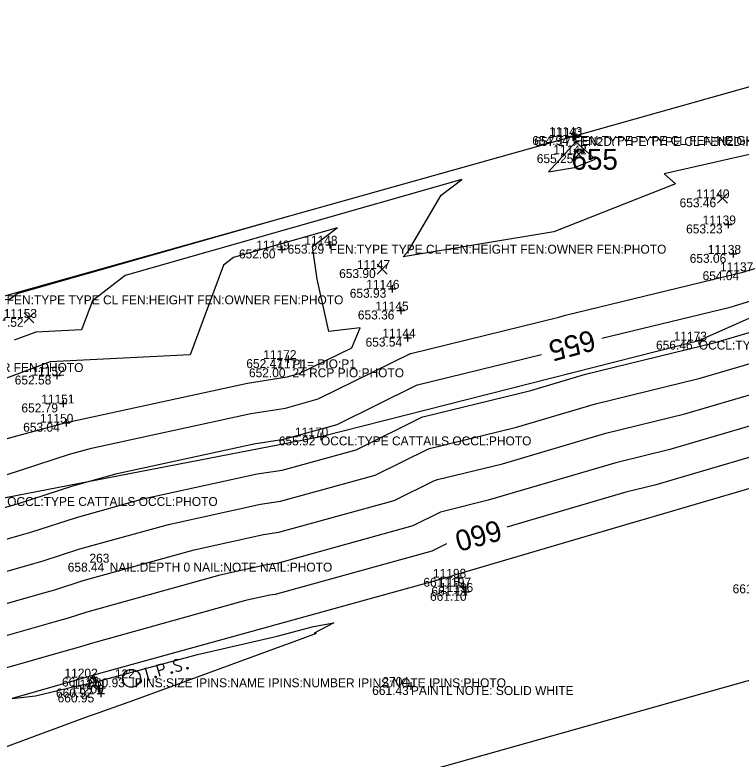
# Model space of a CAD drawing. Extents: x 2129350 to 2137777, y 657588 to 659885.
# Drawn here: x 2130170.4 to 2130267.9, y 657946.4 to 658046.3 of the extents above; entities that cross this region are included whole.
import ezdxf

# ---------------------------------------------------------------- set-up
doc = ezdxf.new("R2010")
doc.units = 0
for name, color, linetype in [('DT_X_Contour_Major', 7, 'Continuous'), ('DT_X_Contour_Minor', 7, 'Continuous'), ('DT_X_TIN_Hull', 7, 'Continuous'), ('PV_X_COP', 7, 'Continuous'), ('SV_P_Mon_Cells_Set', 7, 'Continuous'), ('SV_X_Occupation_Line', 7, 'Continuous'), ('SV_X_Random_Point', 7, 'Continuous'), ('SV_X_Shot_Marker', 7, 'Continuous'), ('SV_X_Text_Comment', 7, 'Continuous'), ('SV_X_Text_Description', 7, 'Continuous'), ('SV_X_Text_Elevation', 7, 'Continuous'), ('SV_X_Text_Name', 7, 'Continuous')]:
    doc.layers.add(name, color=color, linetype=linetype)

msp = doc.modelspace()

# ---------------------------------------------------------------- linework, layer by layer
at = {"layer": 'DT_X_Contour_Major'}
for points in [[(2130248.309, 658026.898), (2130245.689, 658029.242), (2130242.042, 658025.222), (2130245.512, 658025.794), (2130248.309, 658026.898)], [(2130249.212, 658002.875), (2130266.435, 658007.067), (2130269.798, 658008.058), (2130269.807, 658008.061), (2130288.441, 658013.246), (2130292.706, 658014.446), (2130311.772, 658019.754), (2130316.867, 658021.188), (2130317.186, 658021.278), (2130335.916, 658026.949), (2130340.425, 658028.26), (2130345.502, 658029.799)], [(2130135.258, 657996.367), (2130135.53, 657998.295), (2130153.101, 658002.995), (2130169.131, 658008.065), (2130169.76, 658008.153), (2130170.683, 658008.859), (2130207.127, 658019.248)], [(2130332.594, 658004.964), (2130329.617, 658004.098), (2130325.597, 658002.881), (2130324.333, 658002.525), (2130304.147, 657996.846), (2130300.28, 657995.77), (2130280.038, 657990.074), (2130276.472, 657989.082), (2130276.414, 657989.065), (2130256.29, 657983.137), (2130252.41, 657982.193), (2130236.449, 657977.487)], [(2130145.362, 657972.826), (2130146.728, 657973.213), (2130164.331, 657978.814), (2130170.246, 657980.494), (2130170.873, 657980.672), (2130178.187, 657983.065), (2130184.132, 657984.714), (2130202.484, 657988.719), (2130206.504, 657989.335), (2130213.648, 657991.314), (2130224.318, 657996.569), (2130224.461, 657996.608), (2130241.104, 658000.689)], [(2130228.35, 657975.264), (2130228.325, 657975.257), (2130226.383, 657974.301), (2130205.356, 657968.476), (2130204.635, 657968.365), (2130201.343, 657967.647), (2130180.497, 657961.867), (2130179.205, 657961.445), (2130176.95, 657960.804), (2130155.689, 657954.762), (2130153.02, 657953.913), (2130132.189, 657948.008)]]:
    msp.add_lwpolyline(points, dxfattribs=at)
at = {"layer": 'DT_X_Contour_Minor'}
for points in [[(2130301.895, 658045.928), (2130299.37, 658034.161), (2130268.628, 658027.439), (2130257.577, 658024.938), (2130259.088, 658023.586), (2130242.769, 658017.141), (2130222.518, 658013.801), (2130223.256, 658014.615), (2130227.603, 658022.067), (2130230.396, 658024.164), (2130185.214, 658011.284), (2130180.809, 658007.913), (2130179.353, 658003.99), (2130173.211, 658003.677), (2130170.307, 658002.603)], [(2130169.206, 657984.518), (2130177.725, 657987.305), (2130180.69, 657988.127), (2130202.054, 657992.79), (2130206.733, 657993.507), (2130211.101, 657994.717), (2130223.517, 658000.831), (2130223.564, 658000.844), (2130243.431, 658005.715), (2130244.308, 658005.974), (2130268.464, 658011.854), (2130268.475, 658011.857), (2130268.475, 658011.857), (2130290.122, 658017.88), (2130291.191, 658018.181), (2130313.297, 658024.336), (2130315.374, 658024.92), (2130315.504, 658024.957), (2130337.176, 658031.519), (2130338.634, 658031.943), (2130361.605, 658038.906), (2130362.394, 658039.136), (2130368.5, 658040.975)], [(2130162.603, 657974.003), (2130171.586, 657976.556), (2130172.539, 657976.827), (2130178.649, 657978.826), (2130187.574, 657981.3), (2130202.914, 657984.648), (2130206.274, 657985.163), (2130216.195, 657987.912), (2130225.12, 657992.306), (2130225.357, 657992.372), (2130239.638, 657995.874), (2130247.009, 657998.047), (2130264.406, 658002.281), (2130271.121, 658004.259), (2130271.14, 658004.265), (2130286.761, 658008.612), (2130294.221, 658010.711), (2130310.247, 658015.173), (2130318.36, 658017.455), (2130318.868, 658017.598), (2130334.656, 658022.379), (2130342.215, 658024.576), (2130359.04, 658029.676), (2130365.869, 658031.663)], [(2130160.874, 657969.193), (2130172.927, 657972.618), (2130174.205, 657972.981), (2130179.111, 657974.586), (2130191.016, 657977.887), (2130203.344, 657980.578), (2130206.045, 657980.991), (2130218.742, 657984.509), (2130225.921, 657988.044), (2130226.254, 657988.136), (2130237.742, 657990.953), (2130248.359, 657994.083), (2130262.377, 657997.495), (2130272.444, 658000.461), (2130272.473, 658000.469), (2130285.08, 658003.977), (2130295.736, 658006.976), (2130308.722, 658010.591), (2130319.853, 658013.723), (2130320.55, 658013.919), (2130333.397, 658017.809), (2130344.006, 658020.893), (2130357.757, 658025.061), (2130367.607, 658027.926)], [(2130159.146, 657964.383), (2130174.268, 657968.68), (2130175.872, 657969.136), (2130179.573, 657970.347), (2130194.458, 657974.473), (2130203.774, 657976.507), (2130205.815, 657976.82), (2130221.289, 657981.106), (2130226.722, 657983.782), (2130227.15, 657983.901), (2130235.845, 657986.033), (2130249.709, 657990.12), (2130260.348, 657992.709), (2130273.767, 657996.662), (2130273.806, 657996.673), (2130283.399, 657999.343), (2130297.251, 658003.24), (2130307.197, 658006.009), (2130321.346, 658009.99), (2130322.232, 658010.24), (2130332.137, 658013.239), (2130345.797, 658017.209), (2130356.474, 658020.446), (2130369.345, 658024.189)], [(2130371.082, 658020.453), (2130355.192, 658015.831), (2130347.587, 658013.526), (2130330.877, 658008.668), (2130323.915, 658006.56), (2130322.84, 658006.258), (2130305.672, 658001.428), (2130298.765, 657999.505), (2130281.719, 657994.708), (2130275.139, 657992.877), (2130275.091, 657992.863), (2130258.319, 657987.923), (2130251.06, 657986.156), (2130233.949, 657981.112), (2130228.047, 657979.665), (2130227.524, 657979.52), (2130223.836, 657977.704), (2130205.586, 657972.648), (2130204.205, 657972.436), (2130197.901, 657971.06), (2130180.035, 657966.107), (2130177.538, 657965.29), (2130175.609, 657964.742), (2130157.418, 657959.573)], [(2130210.982, 658010.813), (2130210.359, 658015.197), (2130213.66, 658017.675), (2130199.745, 658013.708), (2130198.389, 658012.67), (2130193.929, 658000.657), (2130175.121, 657999.697), (2130166.227, 657996.409)], [(2130167.67, 657988.967), (2130177.086, 657991.534), (2130177.258, 657991.573), (2130177.496, 657991.594), (2130201.623, 657996.861), (2130206.963, 657997.679), (2130208.554, 657998.12), (2130215.629, 658001.603), (2130216.757, 658004.249), (2130212.548, 658003.765), (2130210.982, 658010.813)], [(2130277.737, 657985.266), (2130254.262, 657978.351), (2130253.76, 657978.229), (2130230.156, 657971.271), (2130229.84, 657971.193), (2130229.126, 657970.995), (2130228.93, 657970.898), (2130205.127, 657964.304), (2130205.065, 657964.295), (2130204.785, 657964.233), (2130180.959, 657957.628), (2130180.871, 657957.599), (2130178.291, 657956.866), (2130170.026, 657954.517), (2130173.154, 657954.872), (2130178.55, 657956.181), (2130180.257, 657956.514), (2130181.259, 657956.759), (2130194.901, 657960.397), (2130205.614, 657962.889), (2130210.493, 657964.175), (2130213.213, 657964.657), (2130210.566, 657963.279), (2130210.857, 657963.232), (2130207.361, 657961.939), (2130206.579, 657961.661), (2130186.304, 657954.217), (2130180.911, 657952.315), (2130180.241, 657952.071), (2130164.975, 657946.44)]]:
    msp.add_lwpolyline(points, dxfattribs=at)
at = {"layer": 'DT_X_TIN_Hull'}
for points in [[(2130783.99, 658173.922), (2130725.994, 658174.691), (2130684.104, 658160.72), (2130643.817, 658147.621), (2130600.566, 658134.207), (2130551.358, 658118.397), (2130518.75, 658107.988), (2130476.446, 658094.388), (2130448.199, 658086.065), (2130413.514, 658085.793), (2130380.562, 658076.606), (2130381.826, 658071.953), (2130335.128, 658055.303), (2130245.505, 658030.021)], [(2130245.505, 658030.021), (2130169.29, 658008.627), (2130134.391, 657999.537), (2130106.474, 657992.084), (2130071.869, 657981.87), (2130012.205, 657964.917), (2129966.743, 657952.643), (2129918.604, 657939.527), (2129870.138, 657926.565), (2129855.485, 657922.406), (2129844.494, 657920.369), (2129839.096, 657899.075), (2129833.962, 657888.245), (2129831.534, 657881.875), (2129820.99, 657877.986), (2129802.997, 657870.895), (2129789.335, 657849.456), (2129788.093, 657848.811), (2129788.128, 657848.345), (2129789.966, 657847.161), (2129789.649, 657836.987), (2129741.645, 657823.496), (2129717.531, 657816.906), (2129695.672, 657810.932)]]:
    msp.add_lwpolyline(points, dxfattribs=at)
at = {"layer": 'PV_X_COP'}
msp.add_lwpolyline([(2130756.8, 658090.848), (2130709.639, 658077.105), (2130660.648, 658064.173), (2130611.758, 658050.53), (2130564.1, 658038.011), (2130516.213, 658024.737), (2130467.704, 658011.289), (2130419.562, 657997.56), (2130371.3, 657984.1), (2130323.395, 657971.706), (2130275.017, 657958.645), (2130226.858, 657945.079), (2130178.239, 657931.158), (2130131.489, 657919.155), (2130080.474, 657905.047), (2130033.671, 657891.715)], dxfattribs=at)
at = {"layer": 'SV_P_Mon_Cells_Set'}
for points in [[(2130192.381, 657959.681), (2130192.353, 657959.699), (2130192.314, 657959.715), (2130192.208, 657959.725), (2130192.085, 657959.717), (2130192, 657959.693), (2130191.968, 657959.685), (2130191.84, 657959.61), (2130191.743, 657959.505), (2130191.696, 657959.387), (2130191.701, 657959.284), (2130191.721, 657959.211), (2130191.769, 657959.12), (2130191.878, 657959.059), (2130192.563, 657958.856), (2130192.629, 657958.822), (2130192.664, 657958.779), (2130192.705, 657958.712), (2130192.725, 657958.639), (2130192.735, 657958.563), (2130192.738, 657958.512), (2130192.733, 657958.445), (2130192.725, 657958.391), (2130192.714, 657958.349), (2130192.692, 657958.303), (2130192.667, 657958.27), (2130192.631, 657958.234), (2130192.603, 657958.213), (2130192.511, 657958.175), (2130192.362, 657958.134), (2130192.26, 657958.131), (2130192.098, 657958.178), (2130191.993, 657958.228)], [(2130187.771, 657958.526), (2130188.111, 657958.62)], [(2130188.367, 657957.031), (2130187.941, 657958.573)], [(2130189.875, 657957.447), (2130189.45, 657958.989), (2130189.96, 657959.13), (2130190.016, 657959.133), (2130190.097, 657959.129), (2130190.136, 657959.113), (2130190.174, 657959.098), (2130190.234, 657959.049), (2130190.282, 657958.997), (2130190.331, 657958.906), (2130190.371, 657958.76), (2130190.373, 657958.709), (2130190.372, 657958.63), (2130190.353, 657958.533), (2130190.321, 657958.485), (2130190.296, 657958.452), (2130190.249, 657958.413), (2130190.168, 657958.377), (2130189.658, 657958.237)], [(2130193.506, 657958.672), (2130193.559, 657958.686), (2130193.597, 657958.671), (2130193.642, 657958.631), (2130193.659, 657958.57), (2130193.641, 657958.513), (2130193.616, 657958.48), (2130193.563, 657958.465), (2130193.524, 657958.481), (2130193.479, 657958.52), (2130193.462, 657958.581), (2130193.48, 657958.638), (2130193.506, 657958.672)], [(2130189.234, 657957.492), (2130189.287, 657957.507), (2130189.326, 657957.492), (2130189.371, 657957.452), (2130189.388, 657957.391), (2130189.369, 657957.334), (2130189.344, 657957.301), (2130189.291, 657957.286), (2130189.252, 657957.301), (2130189.207, 657957.341), (2130189.19, 657957.402), (2130189.209, 657957.459), (2130189.234, 657957.492)], [(2130191.402, 657958.091), (2130191.455, 657958.105), (2130191.493, 657958.09), (2130191.539, 657958.05), (2130191.555, 657957.989), (2130191.537, 657957.932), (2130191.512, 657957.899), (2130191.459, 657957.884), (2130191.42, 657957.9), (2130191.375, 657957.94), (2130191.358, 657958), (2130191.376, 657958.058), (2130191.402, 657958.091)], [(2130188.197, 657956.984), (2130188.537, 657957.078)]]:
    msp.add_lwpolyline(points, dxfattribs=at)
msp.add_circle((2130186.038, 657957.216), 1.2, dxfattribs=at)
at = {"layer": 'SV_X_Occupation_Line'}
msp.add_lwpolyline([(2130087.438, 657957.785), (2130125.12, 657969.492), (2130169.353, 657981.547), (2130211.474, 657989.689), (2130262.213, 658002.551), (2130300.39, 658019.476), (2130344.818, 658026.095), (2130388.977, 658037.783), (2130435.603, 658050.488), (2130554.917, 658087.064), (2130644.255, 658113.161), (2130752.809, 658143.895), (2130803.086, 658157.94), (2130847.958, 658175.124), (2130903.78, 658194.811)], dxfattribs=at)
at = {"layer": 'SV_X_Random_Point'}
for p, q in [((2130245.414, 658026.916), (2130246.748, 658028.252)), ((2130245.414, 658028.252), (2130246.748, 658026.916)), ((2130264.708, 658020.987), (2130266.042, 658022.323)), ((2130264.708, 658022.323), (2130266.042, 658020.987)), ((2130219.039, 658011.488), (2130220.373, 658012.823)), ((2130219.039, 658012.823), (2130220.373, 658011.488)), ((2130171.62, 658004.939), (2130172.954, 658006.274)), ((2130171.62, 658006.274), (2130172.954, 658004.939))]:
    msp.add_line(p, q, dxfattribs=at)
at = {"layer": 'SV_X_Shot_Marker'}
for p, q in [((2130245.284, 658030.398), (2130245.284, 658029.398)), ((2130245.507, 658030.522), (2130245.507, 658029.522)), ((2130244.784, 658029.898), (2130245.784, 658029.898)), ((2130245.007, 658030.022), (2130246.007, 658030.022)), ((2130245.284, 658029.898), (2130245.284, 658029.898)), ((2130245.507, 658030.022), (2130245.507, 658030.022)), ((2130265.649, 658018.147), (2130266.649, 658018.147)), ((2130266.149, 658018.647), (2130266.149, 658017.647)), ((2130266.149, 658018.147), (2130266.149, 658018.147)), ((2130206.214, 658015.288), (2130206.214, 658014.288)), ((2130212.152, 658015.424), (2130213.152, 658015.424)), ((2130212.652, 658015.924), (2130212.652, 658014.924)), ((2130212.652, 658015.424), (2130212.652, 658015.424)), ((2130205.714, 658014.788), (2130206.714, 658014.788)), ((2130206.214, 658014.788), (2130206.214, 658014.788)), ((2130266.338, 658014.199), (2130267.338, 658014.199)), ((2130266.838, 658014.699), (2130266.838, 658013.699)), ((2130266.838, 658014.199), (2130266.838, 658014.199)), ((2130220.529, 658009.51), (2130221.529, 658009.51)), ((2130221.029, 658010.01), (2130221.029, 658009.01)), ((2130221.029, 658009.51), (2130221.029, 658009.51)), ((2130221.687, 658006.598), (2130222.687, 658006.598)), ((2130222.187, 658007.098), (2130222.187, 658006.098)), ((2130222.187, 658006.598), (2130222.187, 658006.598)), ((2130223.12, 658003.45), (2130223.12, 658002.45)), ((2130222.62, 658002.95), (2130223.62, 658002.95)), ((2130223.12, 658002.95), (2130223.12, 658002.95)), ((2130261.713, 658002.551), (2130262.713, 658002.551)), ((2130262.213, 658003.051), (2130262.213, 658002.051)), ((2130262.213, 658002.551), (2130262.213, 658002.551)), ((2130207.096, 658000.57), (2130207.096, 657999.57)), ((2130206.596, 658000.07), (2130207.596, 658000.07)), ((2130207.096, 658000.07), (2130207.096, 658000.07)), ((2130176.001, 657998.367), (2130176.001, 657997.367)), ((2130175.501, 657997.867), (2130176.501, 657997.867)), ((2130176.001, 657997.867), (2130176.001, 657997.867)), ((2130176.879, 657994.615), (2130176.879, 657993.615)), ((2130176.379, 657994.115), (2130177.379, 657994.115)), ((2130176.879, 657994.115), (2130176.879, 657994.115)), ((2130176.767, 657991.524), (2130177.767, 657991.524)), ((2130177.267, 657992.024), (2130177.267, 657991.024)), ((2130177.267, 657991.524), (2130177.267, 657991.524)), ((2130211.474, 657990.189), (2130211.474, 657989.189)), ((2130210.974, 657989.689), (2130211.974, 657989.689)), ((2130211.474, 657989.689), (2130211.474, 657989.689)), ((2130229.943, 657971.213), (2130229.943, 657970.213)), ((2130229.443, 657970.713), (2130230.443, 657970.713)), ((2130229.943, 657970.713), (2130229.943, 657970.713)), ((2130230.088, 657969.515), (2130231.088, 657969.515)), ((2130230.588, 657970.015), (2130230.588, 657969.015)), ((2130230.588, 657969.515), (2130230.588, 657969.515)), ((2130230.941, 657969.319), (2130230.941, 657968.319)), ((2130230.441, 657968.819), (2130231.441, 657968.819)), ((2130230.941, 657968.819), (2130230.941, 657968.819)), ((2130180.495, 657957.317), (2130181.495, 657957.317)), ((2130180.995, 657957.817), (2130180.995, 657956.817)), ((2130180.995, 657957.317), (2130180.995, 657957.317)), ((2130181.696, 657956.344), (2130181.696, 657955.344)), ((2130223.055, 657956.178), (2130224.055, 657956.178)), ((2130223.555, 657956.678), (2130223.555, 657955.678)), ((2130223.555, 657956.178), (2130223.555, 657956.178)), ((2130181.196, 657955.844), (2130182.196, 657955.844)), ((2130181.418, 657955.181), (2130182.418, 657955.181)), ((2130181.696, 657955.844), (2130181.696, 657955.844)), ((2130181.918, 657955.681), (2130181.918, 657954.681)), ((2130181.918, 657955.181), (2130181.918, 657955.181))]:
    msp.add_line(p, q, dxfattribs=at)

# ---------------------------------------------------------------- texts
at = {"layer": 'DT_X_Contour_Major'}
msp.add_text('655', height=2.8, dxfattribs=at).set_placement((2130245.101, 658025.498))
for s, rotation, p in [('655', 195.09062, (2130247.87, 658004.044)), ('660', 195.34827, (2130235.281, 657978.537))]:
    msp.add_text(s, height=2.8, rotation=rotation, dxfattribs=at).set_placement(p)
at = {"layer": 'SV_X_Text_Comment'}
for s, p in [('FEN2D:TYPE TYPE CL FEN2D:HEIGHT FEN2D:OWNER FEN2D:PHOTO', (2130245.284, 658028.698)), ('FEN:TYPE TYPE CL FEN:HEIGHT FEN:OWNER FEN:PHOTO', (2130245.507, 658028.822)), ('FEN:TYPE TYPE CL FEN:HEIGHT FEN:OWNER FEN:PHOTO', (2130212.652, 658014.224)), ('FEN:TYPE TYPE CL FEN:HEIGHT FEN:OWNER FEN:PHOTO', (2130169.292, 658007.427)), ('OCCL:TYPE CATTAILS OCCL:PHOTO', (2130262.213, 658001.351)), ('FEN:TYPE TYPE CL FEN:HEIGHT FEN:OWNER FEN:PHOTO', (2130134.393, 657998.337)), ('24 RCP PIO:PHOTO', (2130207.657, 657997.638)), ('OCCL:TYPE CATTAILS OCCL:PHOTO', (2130211.474, 657988.489)), ('OCCL:TYPE CATTAILS OCCL:PHOTO', (2130169.353, 657980.347)), ('NAIL:DEPTH 0 NAIL:NOTE NAIL:PHOTO', (2130183.129, 657971.539)), ('IPINS:SIZE IPINS:NAME IPINS:NUMBER IPINS:NOTE IPINS:PHOTO', (2130186.038, 657956.016)), ('PAINTL NOTE: SOLID WHITE', (2130223.555, 657954.978))]:
    msp.add_text(s, height=1.2, dxfattribs=at).set_placement(p)
at = {"layer": 'SV_X_Text_Description'}
msp.add_text('P1= PIO:P1', height=1.2, dxfattribs=at).set_placement((2130207.657, 657998.838))
at = {"layer": 'SV_X_Text_Elevation'}
for s, p in [('654.94', (2130239.848, 658028.822)), ('657.17', (2130240.135, 658028.698)), ('655.25', (2130240.459, 658026.384)), ('653.46', (2130259.631, 658020.455)), ('653.23', (2130260.508, 658016.947)), ('653.29', (2130207.002, 658014.224)), ('652.60', (2130200.469, 658013.588)), ('653.06', (2130260.99, 658012.999)), ('653.90', (2130213.924, 658010.956)), ('654.04', (2130262.718, 658010.669)), ('653.93', (2130215.351, 658008.31)), ('653.36', (2130216.433, 658005.398)), ('654.52', (2130166.646, 658004.407)), ('653.54', (2130217.47, 658001.75)), ('656.46', (2130256.469, 658001.351)), ('652.47', (2130201.465, 657998.87)), ('652.00', (2130201.818, 657997.638)), ('652.58', (2130170.37, 657996.667)), ('652.79', (2130171.267, 657992.915)), ('653.04', (2130171.504, 657990.324)), ('655.92', (2130205.824, 657988.489)), ('658.44', (2130177.488, 657971.539)), ('661.15', (2130225.23, 657969.513)), ('661.11', (2130226.308, 657968.315)), ('661.59', (2130266.749, 657968.636)), ('661.10', (2130226.124, 657967.619)), ('661.11', (2130176.715, 657956.117)), ('660.93', (2130180.246, 657956.016)), ('661.43', (2130218.359, 657954.978)), ('660.92', (2130175.914, 657954.644)), ('660.95', (2130176.126, 657953.981))]:
    msp.add_text(s, height=1.2, dxfattribs=at).set_placement(p)
at = {"layer": 'SV_X_Text_Name'}
for s, p in [('11143', (2130242.108, 658030.022)), ('11141', (2130242.318, 658029.898)), ('11142', (2130242.691, 658027.584)), ('11140', (2130261.872, 658021.655)), ('11139', (2130262.73, 658018.147)), ('11148', (2130209.243, 658015.424)), ('11149', (2130202.805, 658014.788)), ('11138', (2130263.419, 658014.199)), ('11147', (2130216.307, 658012.156)), ('11137', (2130265.063, 658011.869)), ('11146', (2130217.554, 658009.51)), ('11145', (2130218.788, 658006.598)), ('11153', (2130168.897, 658005.607)), ('11144', (2130219.73, 658002.95)), ('11173', (2130258.842, 658002.551)), ('11172', (2130203.734, 658000.07)), ('11171', (2130204.72, 657998.838)), ('11152', (2130172.62, 657997.867)), ('11151', (2130173.923, 657994.115)), ('11150', (2130173.773, 657991.524)), ('11170', (2130207.999, 657989.689)), ('263', (2130180.399, 657972.739)), ('11198', (2130226.524, 657970.713)), ('11197', (2130227.179, 657969.515)), ('11196', (2130227.456, 657968.819)), ('11202', (2130177.047, 657957.317)), ('122', (2130183.809, 657957.216)), ('2704', (2130219.719, 657956.178)), ('11200', (2130177.856, 657955.181)), ('11201', (2130178.172, 657955.844))]:
    msp.add_text(s, height=1.2, dxfattribs=at).set_placement(p)

doc.saveas('drawing.dxf')
